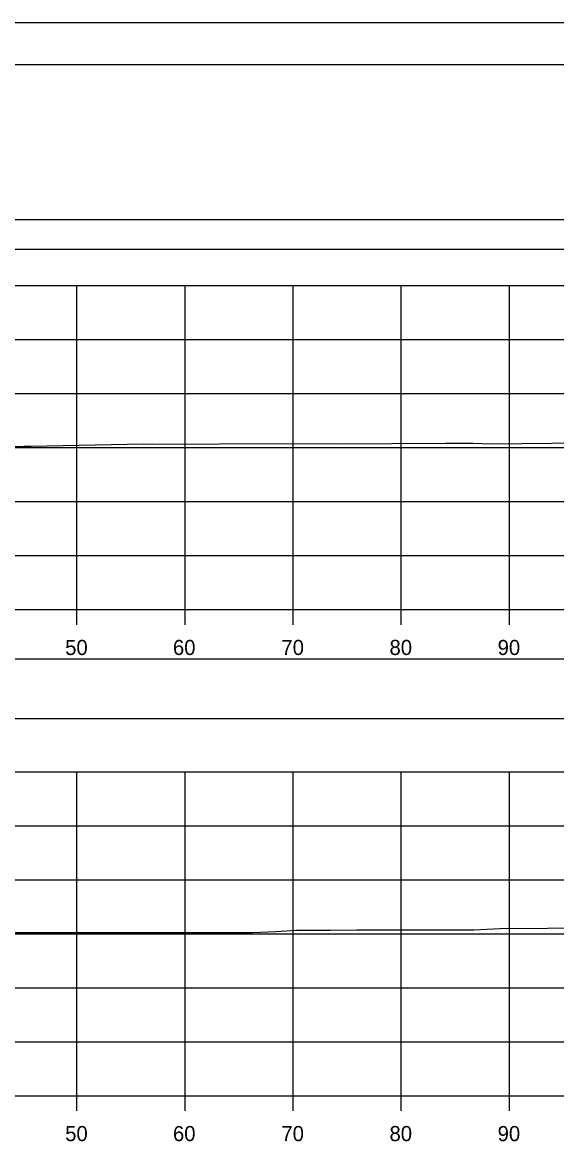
# Model space of a CAD drawing. Extents: x 1369627 to 1374022, y 380035 to 398173.
# Drawn here: x 1372143.5 to 1372192.9, y 391455.2 to 391559 of the extents above; entities that cross this region are included whole.
import ezdxf

# ---------------------------------------------------------------- set-up
doc = ezdxf.new("R2010")
doc.units = 0
for name, color, linetype in [('Default', 7, 'Continuous'), ('R_Axis', 7, 'Continuous'), ('R_Axis Annot', 7, 'Continuous'), ('R_Border', 7, 'Continuous'), ('R_Exist Surface', 7, 'Continuous'), ('R_Grid', 7, 'Continuous'), ('R_No Plot', 7, 'Continuous')]:
    doc.layers.add(name, color=color, linetype=linetype)

msp = doc.modelspace()

# ---------------------------------------------------------------- linework, layer by layer
at = {"layer": 'Default'}
for points in [[(1371948.53, 391538.05), (1372248.53, 391538.05), (1372248.53, 391540.76), (1371948.53, 391540.76)], [(1371948.53, 391494.58), (1372248.53, 391494.58), (1372248.53, 391500.1), (1371948.53, 391500.1)]]:
    msp.add_lwpolyline(points, close=True, dxfattribs=at)
at = {"layer": 'R_Axis'}
for p, q in [((1371948.53, 391504.67), (1372248.53, 391504.67)), ((1372148.53, 391503.27), (1372148.53, 391504.67)), ((1372158.53, 391503.27), (1372158.53, 391504.67)), ((1372168.53, 391503.27), (1372168.53, 391504.67)), ((1372178.53, 391503.27), (1372178.53, 391504.67)), ((1372188.53, 391503.27), (1372188.53, 391504.67)), ((1371948.53, 391459.67), (1372248.53, 391459.67)), ((1372148.53, 391458.27), (1372148.53, 391459.67)), ((1372158.53, 391458.27), (1372158.53, 391459.67)), ((1372168.53, 391458.27), (1372168.53, 391459.67)), ((1372178.53, 391458.27), (1372178.53, 391459.67)), ((1372188.53, 391458.27), (1372188.53, 391459.67))]:
    msp.add_line(p, q, dxfattribs=at)
at = {"layer": 'R_Border'}
msp.add_line((1371940.53, 391555.13), (1372256.71, 391555.13), dxfattribs=at)
at = {"layer": 'R_Exist Surface'}
for points in [[(1372132.98, 391519.73), (1372143.62, 391519.79), (1372144.3, 391519.79), (1372154.64, 391520.02), (1372155.55, 391519.98), (1372167.85, 391520.04), (1372172.64, 391520.03), (1372182.64, 391520.07), (1372185.18, 391520.07), (1372186.85, 391520.01), (1372198.02, 391520.14), (1372206.68, 391520.1), (1372216.54, 391520.17), (1372221.19, 391520.18), (1372232.67, 391520.17), (1372236.68, 391520.18), (1372247.83, 391520.11), (1372248.53, 391520.12)], [(1372139.56, 391474.77), (1372150.64, 391474.77), (1372152.37, 391474.77), (1372163.29, 391474.77), (1372164.78, 391474.79), (1372166.95, 391474.87), (1372168.85, 391474.99), (1372171.96, 391474.99), (1372174.43, 391475.02), (1372185.24, 391475.02), (1372187.64, 391475.15), (1372196.5, 391475.21), (1372209.73, 391475.27), (1372215.09, 391475.31), (1372222.47, 391475.34), (1372236.46, 391475.79), (1372243.61, 391475.82), (1372248.53, 391475.84)]]:
    msp.add_lwpolyline(points, dxfattribs=at)
at = {"layer": 'R_Grid'}
for p, q in [((1371948.53, 391534.67), (1372248.53, 391534.67)), ((1372148.53, 391504.67), (1372148.53, 391534.67)), ((1372158.53, 391504.67), (1372158.53, 391534.67)), ((1372168.53, 391504.67), (1372168.53, 391534.67)), ((1372178.53, 391504.67), (1372178.53, 391534.67)), ((1372188.53, 391504.67), (1372188.53, 391534.67)), ((1371948.53, 391529.67), (1372248.53, 391529.67)), ((1371948.53, 391524.67), (1372248.53, 391524.67)), ((1371948.53, 391519.67), (1372248.53, 391519.67)), ((1371948.53, 391514.67), (1372248.53, 391514.67)), ((1371948.53, 391509.67), (1372248.53, 391509.67)), ((1371948.53, 391504.67), (1372248.53, 391504.67)), ((1371948.53, 391489.67), (1372248.53, 391489.67)), ((1372148.53, 391459.67), (1372148.53, 391489.67)), ((1372158.53, 391459.67), (1372158.53, 391489.67)), ((1372168.53, 391459.67), (1372168.53, 391489.67)), ((1372178.53, 391459.67), (1372178.53, 391489.67)), ((1372188.53, 391459.67), (1372188.53, 391489.67)), ((1371948.53, 391484.67), (1372248.53, 391484.67)), ((1371948.53, 391479.67), (1372248.53, 391479.67)), ((1371948.53, 391474.67), (1372248.53, 391474.67)), ((1371948.53, 391469.67), (1372248.53, 391469.67)), ((1371948.53, 391464.67), (1372248.53, 391464.67)), ((1371948.53, 391459.67), (1372248.53, 391459.67))]:
    msp.add_line(p, q, dxfattribs=at)
at = {"layer": 'R_No Plot'}
msp.add_line((1371928.13, 391559.03), (1372261.46, 391559.03), dxfattribs=at)
for points in [[(1371928.12, 391559.03), (1372261.46, 391559.03), (1372261.46, 391345.69), (1371928.12, 391345.69)], [(1372174.45, 391555.13), (1372194.07, 391555.13), (1372194.07, 391545.25), (1372210.18, 391545.25), (1372233.38, 391545.25), (1372233.38, 391512.58), (1372256.59, 391512.58), (1372256.71, 391349.67), (1371940.53, 391349.67), (1371940.53, 391555.13)]]:
    msp.add_lwpolyline(points, close=True, dxfattribs=at)

# ---------------------------------------------------------------- texts
at = {"layer": 'R_Axis Annot'}
for s, p in [('50', (1372147.44, 391500.47)), ('60', (1372157.41, 391500.47)), ('70', (1372167.44, 391500.47)), ('80', (1372177.44, 391500.47)), ('90', (1372187.44, 391500.47)), ('50', (1372147.44, 391455.47)), ('60', (1372157.41, 391455.47)), ('70', (1372167.44, 391455.47)), ('80', (1372177.44, 391455.47)), ('90', (1372187.44, 391455.47))]:
    msp.add_text(s, height=1.4, dxfattribs=at).set_placement(p)

doc.saveas('drawing.dxf')
